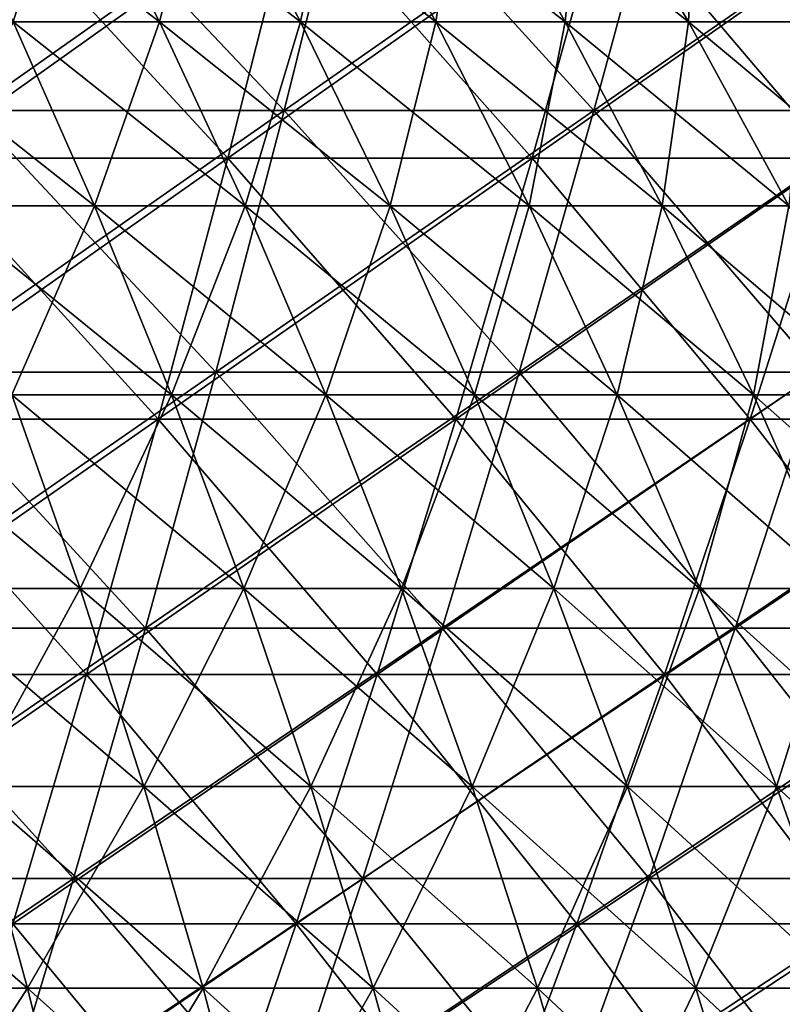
# Model space of a CAD drawing. Header units: millimetres. Extents: x -250 to 250, y 3898 to 4150.
# Tile 434 of 558: x 53 to 67, y 3973 to 3991. Entities that reach past the tile are written whole.
import ezdxf

# ---------------------------------------------------------------- set-up
doc = ezdxf.new("R2010")
doc.units = ezdxf.units.MM
doc.header["$LTSCALE"] = 5.599365
for name, color, linetype in [('10', 7, 'CONTINUOUS'), ('12', 7, 'CONTINUOUS'), ('2', 7, 'CONTINUOUS'), ('3', 7, 'CONTINUOUS'), ('4', 7, 'CONTINUOUS'), ('5', 7, 'CONTINUOUS')]:
    doc.layers.add(name, color=color, linetype=linetype)

msp = doc.modelspace()

# ---------------------------------------------------------------- linework, layer by layer
at = {"layer": '10', "color": 7, "linetype": 'Continuous', "true_color": 0xe0f2ff}
for points in [[(53.151, 3990.867, 64.248), (55.794, 3990.867, 61.966), (51.595, 3994.097, 62.367), (53.151, 3990.867, 64.248)], [(51.595, 3994.097, 62.367), (55.794, 3990.867, 61.966), (54.161, 3994.097, 60.152), (51.595, 3994.097, 62.367)], [(55.794, 3990.867, 61.966), (58.34, 3990.867, 59.575), (54.161, 3994.097, 60.152), (55.794, 3990.867, 61.966)], [(54.161, 3994.097, 60.152), (58.34, 3990.867, 59.575), (56.633, 3994.097, 57.831), (54.161, 3994.097, 60.152)], [(58.34, 3990.867, 59.575), (60.784, 3990.867, 57.08), (56.633, 3994.097, 57.831), (58.34, 3990.867, 59.575)], [(56.633, 3994.097, 57.831), (60.784, 3990.867, 57.08), (59.005, 3994.097, 55.409), (56.633, 3994.097, 57.831)], [(60.784, 3990.867, 57.08), (63.121, 3990.867, 54.484), (59.005, 3994.097, 55.409), (60.784, 3990.867, 57.08)], [(59.005, 3994.097, 55.409), (63.121, 3990.867, 54.484), (61.273, 3994.097, 52.89), (59.005, 3994.097, 55.409)], [(63.121, 3990.867, 54.484), (65.347, 3990.867, 51.793), (61.273, 3994.097, 52.89), (63.121, 3990.867, 54.484)], [(61.273, 3994.097, 52.89), (65.347, 3990.867, 51.793), (63.434, 3994.097, 50.277), (61.273, 3994.097, 52.89)], [(65.347, 3990.867, 51.793), (67.459, 3990.867, 49.012), (63.434, 3994.097, 50.277), (65.347, 3990.867, 51.793)], [(63.434, 3994.097, 50.277), (67.459, 3990.867, 49.012), (65.484, 3994.097, 47.577), (63.434, 3994.097, 50.277)], [(67.459, 3990.867, 49.012), (69.452, 3990.867, 46.144), (65.484, 3994.097, 47.577), (67.459, 3990.867, 49.012)], [(65.484, 3994.097, 47.577), (69.452, 3990.867, 46.144), (67.419, 3994.097, 44.793), (65.484, 3994.097, 47.577)], [(51.811, 3987.543, 68.259), (54.624, 3987.543, 66.029), (50.414, 3990.867, 66.417), (51.811, 3987.543, 68.259)], [(50.414, 3990.867, 66.417), (54.624, 3987.543, 66.029), (53.151, 3990.867, 64.248), (50.414, 3990.867, 66.417)], [(54.624, 3987.543, 66.029), (57.341, 3987.543, 63.684), (53.151, 3990.867, 64.248), (54.624, 3987.543, 66.029)], [(53.151, 3990.867, 64.248), (57.341, 3987.543, 63.684), (55.794, 3990.867, 61.966), (53.151, 3990.867, 64.248)], [(57.341, 3987.543, 63.684), (59.958, 3987.543, 61.227), (55.794, 3990.867, 61.966), (57.341, 3987.543, 63.684)], [(55.794, 3990.867, 61.966), (59.958, 3987.543, 61.227), (58.34, 3990.867, 59.575), (55.794, 3990.867, 61.966)], [(59.958, 3987.543, 61.227), (62.469, 3987.543, 58.662), (58.34, 3990.867, 59.575), (59.958, 3987.543, 61.227)], [(58.34, 3990.867, 59.575), (62.469, 3987.543, 58.662), (60.784, 3990.867, 57.08), (58.34, 3990.867, 59.575)], [(62.469, 3987.543, 58.662), (64.871, 3987.543, 55.995), (60.784, 3990.867, 57.08), (62.469, 3987.543, 58.662)], [(60.784, 3990.867, 57.08), (64.871, 3987.543, 55.995), (63.121, 3990.867, 54.484), (60.784, 3990.867, 57.08)], [(64.871, 3987.543, 55.995), (67.159, 3987.543, 53.229), (63.121, 3990.867, 54.484), (64.871, 3987.543, 55.995)], [(63.121, 3990.867, 54.484), (67.159, 3987.543, 53.229), (65.347, 3990.867, 51.793), (63.121, 3990.867, 54.484)], [(67.159, 3987.543, 53.229), (69.329, 3987.543, 50.37), (65.347, 3990.867, 51.793), (67.159, 3987.543, 53.229)], [(65.347, 3990.867, 51.793), (69.329, 3987.543, 50.37), (67.459, 3990.867, 49.012), (65.347, 3990.867, 51.793)], [(53.129, 3984.131, 69.995), (56.013, 3984.131, 67.709), (51.811, 3987.543, 68.259), (53.129, 3984.131, 69.995)], [(51.811, 3987.543, 68.259), (56.013, 3984.131, 67.709), (54.624, 3987.543, 66.029), (51.811, 3987.543, 68.259)], [(56.013, 3984.131, 67.709), (58.8, 3984.131, 65.304), (54.624, 3987.543, 66.029), (56.013, 3984.131, 67.709)], [(54.624, 3987.543, 66.029), (58.8, 3984.131, 65.304), (57.341, 3987.543, 63.684), (54.624, 3987.543, 66.029)], [(58.8, 3984.131, 65.304), (61.483, 3984.131, 62.784), (57.341, 3987.543, 63.684), (58.8, 3984.131, 65.304)], [(57.341, 3987.543, 63.684), (61.483, 3984.131, 62.784), (59.958, 3987.543, 61.227), (57.341, 3987.543, 63.684)], [(61.483, 3984.131, 62.784), (64.058, 3984.131, 60.154), (59.958, 3987.543, 61.227), (61.483, 3984.131, 62.784)], [(59.958, 3987.543, 61.227), (64.058, 3984.131, 60.154), (62.469, 3987.543, 58.662), (59.958, 3987.543, 61.227)], [(64.058, 3984.131, 60.154), (66.521, 3984.131, 57.419), (62.469, 3987.543, 58.662), (64.058, 3984.131, 60.154)], [(62.469, 3987.543, 58.662), (66.521, 3984.131, 57.419), (64.871, 3987.543, 55.995), (62.469, 3987.543, 58.662)], [(66.521, 3984.131, 57.419), (68.867, 3984.131, 54.583), (64.871, 3987.543, 55.995), (66.521, 3984.131, 57.419)], [(64.871, 3987.543, 55.995), (68.867, 3984.131, 54.583), (67.159, 3987.543, 53.229), (64.871, 3987.543, 55.995)], [(51.318, 3980.636, 73.836), (54.365, 3980.636, 71.623), (50.151, 3984.131, 72.158), (51.318, 3980.636, 73.836)], [(50.151, 3984.131, 72.158), (54.365, 3980.636, 71.623), (53.129, 3984.131, 69.995), (50.151, 3984.131, 72.158)], [(54.365, 3980.636, 71.623), (57.316, 3980.636, 69.283), (53.129, 3984.131, 69.995), (54.365, 3980.636, 71.623)], [(53.129, 3984.131, 69.995), (57.316, 3980.636, 69.283), (56.013, 3984.131, 67.709), (53.129, 3984.131, 69.995)], [(57.316, 3980.636, 69.283), (60.167, 3980.636, 66.822), (56.013, 3984.131, 67.709), (57.316, 3980.636, 69.283)], [(56.013, 3984.131, 67.709), (60.167, 3980.636, 66.822), (58.8, 3984.131, 65.304), (56.013, 3984.131, 67.709)], [(60.167, 3980.636, 66.822), (62.913, 3980.636, 64.244), (58.8, 3984.131, 65.304), (60.167, 3980.636, 66.822)], [(58.8, 3984.131, 65.304), (62.913, 3980.636, 64.244), (61.483, 3984.131, 62.784), (58.8, 3984.131, 65.304)], [(62.913, 3980.636, 64.244), (65.548, 3980.636, 61.553), (61.483, 3984.131, 62.784), (62.913, 3980.636, 64.244)], [(61.483, 3984.131, 62.784), (65.548, 3980.636, 61.553), (64.058, 3984.131, 60.154), (61.483, 3984.131, 62.784)], [(65.548, 3980.636, 61.553), (68.068, 3980.636, 58.755), (64.058, 3984.131, 60.154), (65.548, 3980.636, 61.553)], [(64.058, 3984.131, 60.154), (68.068, 3980.636, 58.755), (66.521, 3984.131, 57.419), (64.058, 3984.131, 60.154)], [(68.068, 3980.636, 58.755), (70.468, 3980.636, 55.853), (66.521, 3984.131, 57.419), (68.068, 3980.636, 58.755)], [(66.521, 3984.131, 57.419), (70.468, 3980.636, 55.853), (68.867, 3984.131, 54.583), (66.521, 3984.131, 57.419)], [(52.405, 3977.064, 75.401), (55.516, 3977.064, 73.14), (51.318, 3980.636, 73.836), (52.405, 3977.064, 75.401)], [(51.318, 3980.636, 73.836), (55.516, 3977.064, 73.14), (54.365, 3980.636, 71.623), (51.318, 3980.636, 73.836)], [(55.516, 3977.064, 73.14), (58.53, 3977.064, 70.751), (54.365, 3980.636, 71.623), (55.516, 3977.064, 73.14)], [(54.365, 3980.636, 71.623), (58.53, 3977.064, 70.751), (57.316, 3980.636, 69.283), (54.365, 3980.636, 71.623)], [(58.53, 3977.064, 70.751), (61.442, 3977.064, 68.238), (57.316, 3980.636, 69.283), (58.53, 3977.064, 70.751)], [(57.316, 3980.636, 69.283), (61.442, 3977.064, 68.238), (60.167, 3980.636, 66.822), (57.316, 3980.636, 69.283)], [(61.442, 3977.064, 68.238), (64.245, 3977.064, 65.605), (60.167, 3980.636, 66.822), (61.442, 3977.064, 68.238)], [(60.167, 3980.636, 66.822), (64.245, 3977.064, 65.605), (62.913, 3980.636, 64.244), (60.167, 3980.636, 66.822)], [(64.245, 3977.064, 65.605), (66.936, 3977.064, 62.857), (62.913, 3980.636, 64.244), (64.245, 3977.064, 65.605)], [(62.913, 3980.636, 64.244), (66.936, 3977.064, 62.857), (65.548, 3980.636, 61.553), (62.913, 3980.636, 64.244)], [(66.936, 3977.064, 62.857), (69.51, 3977.064, 59.999), (65.548, 3980.636, 61.553), (66.936, 3977.064, 62.857)], [(65.548, 3980.636, 61.553), (69.51, 3977.064, 59.999), (68.068, 3980.636, 58.755), (65.548, 3980.636, 61.553)], [(50.146, 3973.419, 79.017), (53.411, 3973.419, 76.848), (49.201, 3977.064, 77.529), (50.146, 3973.419, 79.017)], [(49.201, 3977.064, 77.529), (53.411, 3973.419, 76.848), (52.405, 3977.064, 75.401), (49.201, 3977.064, 77.529)], [(53.411, 3973.419, 76.848), (56.582, 3973.419, 74.544), (52.405, 3977.064, 75.401), (53.411, 3973.419, 76.848)], [(52.405, 3977.064, 75.401), (56.582, 3973.419, 74.544), (55.516, 3977.064, 73.14), (52.405, 3977.064, 75.401)], [(56.582, 3973.419, 74.544), (59.654, 3973.419, 72.109), (55.516, 3977.064, 73.14), (56.582, 3973.419, 74.544)], [(55.516, 3977.064, 73.14), (59.654, 3973.419, 72.109), (58.53, 3977.064, 70.751), (55.516, 3977.064, 73.14)], [(59.654, 3973.419, 72.109), (62.621, 3973.419, 69.548), (58.53, 3977.064, 70.751), (59.654, 3973.419, 72.109)], [(58.53, 3977.064, 70.751), (62.621, 3973.419, 69.548), (61.442, 3977.064, 68.238), (58.53, 3977.064, 70.751)], [(62.621, 3973.419, 69.548), (65.479, 3973.419, 66.865), (61.442, 3977.064, 68.238), (62.621, 3973.419, 69.548)], [(61.442, 3977.064, 68.238), (65.479, 3973.419, 66.865), (64.245, 3977.064, 65.605), (61.442, 3977.064, 68.238)], [(65.479, 3973.419, 66.865), (68.221, 3973.419, 64.064), (64.245, 3977.064, 65.605), (65.479, 3973.419, 66.865)], [(64.245, 3977.064, 65.605), (68.221, 3973.419, 64.064), (66.936, 3977.064, 62.857), (64.245, 3977.064, 65.605)], [(68.221, 3973.419, 64.064), (70.844, 3973.419, 61.151), (66.936, 3977.064, 62.857), (68.221, 3973.419, 64.064)], [(66.936, 3977.064, 62.857), (70.844, 3973.419, 61.151), (69.51, 3977.064, 59.999), (66.936, 3977.064, 62.857)], [(51.013, 3969.708, 80.384), (54.334, 3969.708, 78.177), (50.146, 3973.419, 79.017), (51.013, 3969.708, 80.384)], [(50.146, 3973.419, 79.017), (54.334, 3969.708, 78.177), (53.411, 3973.419, 76.848), (50.146, 3973.419, 79.017)], [(54.334, 3969.708, 78.177), (57.561, 3969.708, 75.833), (53.411, 3973.419, 76.848), (54.334, 3969.708, 78.177)], [(53.411, 3973.419, 76.848), (57.561, 3969.708, 75.833), (56.582, 3973.419, 74.544), (53.411, 3973.419, 76.848)], [(57.561, 3969.708, 75.833), (60.686, 3969.708, 73.356), (56.582, 3973.419, 74.544), (57.561, 3969.708, 75.833)], [(56.582, 3973.419, 74.544), (60.686, 3969.708, 73.356), (59.654, 3973.419, 72.109), (56.582, 3973.419, 74.544)], [(60.686, 3969.708, 73.356), (63.704, 3969.708, 70.751), (59.654, 3973.419, 72.109), (60.686, 3969.708, 73.356)], [(59.654, 3973.419, 72.109), (63.704, 3969.708, 70.751), (62.621, 3973.419, 69.548), (59.654, 3973.419, 72.109)], [(63.704, 3969.708, 70.751), (66.611, 3969.708, 68.021), (62.621, 3973.419, 69.548), (63.704, 3969.708, 70.751)], [(62.621, 3973.419, 69.548), (66.611, 3969.708, 68.021), (65.479, 3973.419, 66.865), (62.621, 3973.419, 69.548)], [(66.611, 3969.708, 68.021), (69.401, 3969.708, 65.172), (65.479, 3973.419, 66.865), (66.611, 3969.708, 68.021)], [(65.479, 3973.419, 66.865), (69.401, 3969.708, 65.172), (68.221, 3973.419, 64.064), (65.479, 3973.419, 66.865)]]:
    msp.add_3dface(points, dxfattribs=at)
at = {"layer": '12', "color": 7, "linetype": 'Continuous', "true_color": 0xe0f2ff}
for points in [[(54.161, 3994.097, -60.152), (53.151, 3990.867, -64.248), (51.595, 3994.097, -62.367), (54.161, 3994.097, -60.152)], [(55.794, 3990.867, -61.966), (53.151, 3990.867, -64.248), (54.161, 3994.097, -60.152), (55.794, 3990.867, -61.966)], [(56.633, 3994.097, -57.831), (55.794, 3990.867, -61.966), (54.161, 3994.097, -60.152), (56.633, 3994.097, -57.831)], [(58.34, 3990.867, -59.575), (55.794, 3990.867, -61.966), (56.633, 3994.097, -57.831), (58.34, 3990.867, -59.575)], [(59.005, 3994.097, -55.409), (58.34, 3990.867, -59.575), (56.633, 3994.097, -57.831), (59.005, 3994.097, -55.409)], [(60.784, 3990.867, -57.08), (58.34, 3990.867, -59.575), (59.005, 3994.097, -55.409), (60.784, 3990.867, -57.08)], [(61.273, 3994.097, -52.89), (60.784, 3990.867, -57.08), (59.005, 3994.097, -55.409), (61.273, 3994.097, -52.89)], [(63.121, 3990.867, -54.484), (60.784, 3990.867, -57.08), (61.273, 3994.097, -52.89), (63.121, 3990.867, -54.484)], [(63.434, 3994.097, -50.277), (63.121, 3990.867, -54.484), (61.273, 3994.097, -52.89), (63.434, 3994.097, -50.277)], [(65.347, 3990.867, -51.793), (63.121, 3990.867, -54.484), (63.434, 3994.097, -50.277), (65.347, 3990.867, -51.793)], [(65.484, 3994.097, -47.577), (65.347, 3990.867, -51.793), (63.434, 3994.097, -50.277), (65.484, 3994.097, -47.577)], [(67.459, 3990.867, -49.012), (65.347, 3990.867, -51.793), (65.484, 3994.097, -47.577), (67.459, 3990.867, -49.012)], [(67.419, 3994.097, -44.793), (67.459, 3990.867, -49.012), (65.484, 3994.097, -47.577), (67.419, 3994.097, -44.793)], [(54.624, 3987.543, -66.029), (51.811, 3987.543, -68.259), (53.151, 3990.867, -64.248), (54.624, 3987.543, -66.029)], [(55.794, 3990.867, -61.966), (54.624, 3987.543, -66.029), (53.151, 3990.867, -64.248), (55.794, 3990.867, -61.966)], [(57.341, 3987.543, -63.684), (54.624, 3987.543, -66.029), (55.794, 3990.867, -61.966), (57.341, 3987.543, -63.684)], [(58.34, 3990.867, -59.575), (57.341, 3987.543, -63.684), (55.794, 3990.867, -61.966), (58.34, 3990.867, -59.575)], [(59.958, 3987.543, -61.227), (57.341, 3987.543, -63.684), (58.34, 3990.867, -59.575), (59.958, 3987.543, -61.227)], [(60.784, 3990.867, -57.08), (59.958, 3987.543, -61.227), (58.34, 3990.867, -59.575), (60.784, 3990.867, -57.08)], [(62.469, 3987.543, -58.662), (59.958, 3987.543, -61.227), (60.784, 3990.867, -57.08), (62.469, 3987.543, -58.662)], [(63.121, 3990.867, -54.484), (62.469, 3987.543, -58.662), (60.784, 3990.867, -57.08), (63.121, 3990.867, -54.484)], [(64.871, 3987.543, -55.995), (62.469, 3987.543, -58.662), (63.121, 3990.867, -54.484), (64.871, 3987.543, -55.995)], [(65.347, 3990.867, -51.793), (64.871, 3987.543, -55.995), (63.121, 3990.867, -54.484), (65.347, 3990.867, -51.793)], [(67.159, 3987.543, -53.229), (64.871, 3987.543, -55.995), (65.347, 3990.867, -51.793), (67.159, 3987.543, -53.229)], [(67.459, 3990.867, -49.012), (67.159, 3987.543, -53.229), (65.347, 3990.867, -51.793), (67.459, 3990.867, -49.012)], [(54.624, 3987.543, -66.029), (53.129, 3984.131, -69.995), (51.811, 3987.543, -68.259), (54.624, 3987.543, -66.029)], [(56.013, 3984.131, -67.709), (53.129, 3984.131, -69.995), (54.624, 3987.543, -66.029), (56.013, 3984.131, -67.709)], [(57.341, 3987.543, -63.684), (56.013, 3984.131, -67.709), (54.624, 3987.543, -66.029), (57.341, 3987.543, -63.684)], [(58.8, 3984.131, -65.304), (56.013, 3984.131, -67.709), (57.341, 3987.543, -63.684), (58.8, 3984.131, -65.304)], [(59.958, 3987.543, -61.227), (58.8, 3984.131, -65.304), (57.341, 3987.543, -63.684), (59.958, 3987.543, -61.227)], [(61.483, 3984.131, -62.784), (58.8, 3984.131, -65.304), (59.958, 3987.543, -61.227), (61.483, 3984.131, -62.784)], [(62.469, 3987.543, -58.662), (61.483, 3984.131, -62.784), (59.958, 3987.543, -61.227), (62.469, 3987.543, -58.662)], [(64.058, 3984.131, -60.154), (61.483, 3984.131, -62.784), (62.469, 3987.543, -58.662), (64.058, 3984.131, -60.154)], [(64.871, 3987.543, -55.995), (64.058, 3984.131, -60.154), (62.469, 3987.543, -58.662), (64.871, 3987.543, -55.995)], [(66.521, 3984.131, -57.419), (64.058, 3984.131, -60.154), (64.871, 3987.543, -55.995), (66.521, 3984.131, -57.419)], [(67.159, 3987.543, -53.229), (66.521, 3984.131, -57.419), (64.871, 3987.543, -55.995), (67.159, 3987.543, -53.229)], [(68.867, 3984.131, -54.583), (66.521, 3984.131, -57.419), (67.159, 3987.543, -53.229), (68.867, 3984.131, -54.583)], [(54.365, 3980.636, -71.623), (51.318, 3980.636, -73.836), (53.129, 3984.131, -69.995), (54.365, 3980.636, -71.623)], [(56.013, 3984.131, -67.709), (54.365, 3980.636, -71.623), (53.129, 3984.131, -69.995), (56.013, 3984.131, -67.709)], [(57.316, 3980.636, -69.283), (54.365, 3980.636, -71.623), (56.013, 3984.131, -67.709), (57.316, 3980.636, -69.283)], [(58.8, 3984.131, -65.304), (57.316, 3980.636, -69.283), (56.013, 3984.131, -67.709), (58.8, 3984.131, -65.304)], [(60.167, 3980.636, -66.822), (57.316, 3980.636, -69.283), (58.8, 3984.131, -65.304), (60.167, 3980.636, -66.822)], [(61.483, 3984.131, -62.784), (60.167, 3980.636, -66.822), (58.8, 3984.131, -65.304), (61.483, 3984.131, -62.784)], [(62.913, 3980.636, -64.244), (60.167, 3980.636, -66.822), (61.483, 3984.131, -62.784), (62.913, 3980.636, -64.244)], [(64.058, 3984.131, -60.154), (62.913, 3980.636, -64.244), (61.483, 3984.131, -62.784), (64.058, 3984.131, -60.154)], [(65.548, 3980.636, -61.553), (62.913, 3980.636, -64.244), (64.058, 3984.131, -60.154), (65.548, 3980.636, -61.553)], [(66.521, 3984.131, -57.419), (65.548, 3980.636, -61.553), (64.058, 3984.131, -60.154), (66.521, 3984.131, -57.419)], [(68.068, 3980.636, -58.755), (65.548, 3980.636, -61.553), (66.521, 3984.131, -57.419), (68.068, 3980.636, -58.755)], [(68.867, 3984.131, -54.583), (68.068, 3980.636, -58.755), (66.521, 3984.131, -57.419), (68.867, 3984.131, -54.583)], [(54.365, 3980.636, -71.623), (52.405, 3977.064, -75.401), (51.318, 3980.636, -73.836), (54.365, 3980.636, -71.623)], [(55.516, 3977.064, -73.14), (52.405, 3977.064, -75.401), (54.365, 3980.636, -71.623), (55.516, 3977.064, -73.14)], [(57.316, 3980.636, -69.283), (55.516, 3977.064, -73.14), (54.365, 3980.636, -71.623), (57.316, 3980.636, -69.283)], [(58.53, 3977.064, -70.751), (55.516, 3977.064, -73.14), (57.316, 3980.636, -69.283), (58.53, 3977.064, -70.751)], [(60.167, 3980.636, -66.822), (58.53, 3977.064, -70.751), (57.316, 3980.636, -69.283), (60.167, 3980.636, -66.822)], [(61.442, 3977.064, -68.238), (58.53, 3977.064, -70.751), (60.167, 3980.636, -66.822), (61.442, 3977.064, -68.238)], [(62.913, 3980.636, -64.244), (61.442, 3977.064, -68.238), (60.167, 3980.636, -66.822), (62.913, 3980.636, -64.244)], [(64.245, 3977.064, -65.605), (61.442, 3977.064, -68.238), (62.913, 3980.636, -64.244), (64.245, 3977.064, -65.605)], [(65.548, 3980.636, -61.553), (64.245, 3977.064, -65.605), (62.913, 3980.636, -64.244), (65.548, 3980.636, -61.553)], [(66.936, 3977.064, -62.857), (64.245, 3977.064, -65.605), (65.548, 3980.636, -61.553), (66.936, 3977.064, -62.857)], [(68.068, 3980.636, -58.755), (66.936, 3977.064, -62.857), (65.548, 3980.636, -61.553), (68.068, 3980.636, -58.755)], [(69.51, 3977.064, -59.999), (66.936, 3977.064, -62.857), (68.068, 3980.636, -58.755), (69.51, 3977.064, -59.999)], [(53.411, 3973.419, -76.848), (50.146, 3973.419, -79.017), (52.405, 3977.064, -75.401), (53.411, 3973.419, -76.848)], [(55.516, 3977.064, -73.14), (53.411, 3973.419, -76.848), (52.405, 3977.064, -75.401), (55.516, 3977.064, -73.14)], [(56.582, 3973.419, -74.544), (53.411, 3973.419, -76.848), (55.516, 3977.064, -73.14), (56.582, 3973.419, -74.544)], [(58.53, 3977.064, -70.751), (56.582, 3973.419, -74.544), (55.516, 3977.064, -73.14), (58.53, 3977.064, -70.751)], [(59.654, 3973.419, -72.109), (56.582, 3973.419, -74.544), (58.53, 3977.064, -70.751), (59.654, 3973.419, -72.109)], [(61.442, 3977.064, -68.238), (59.654, 3973.419, -72.109), (58.53, 3977.064, -70.751), (61.442, 3977.064, -68.238)], [(62.621, 3973.419, -69.548), (59.654, 3973.419, -72.109), (61.442, 3977.064, -68.238), (62.621, 3973.419, -69.548)], [(64.245, 3977.064, -65.605), (62.621, 3973.419, -69.548), (61.442, 3977.064, -68.238), (64.245, 3977.064, -65.605)], [(65.479, 3973.419, -66.865), (62.621, 3973.419, -69.548), (64.245, 3977.064, -65.605), (65.479, 3973.419, -66.865)], [(66.936, 3977.064, -62.857), (65.479, 3973.419, -66.865), (64.245, 3977.064, -65.605), (66.936, 3977.064, -62.857)], [(68.221, 3973.419, -64.064), (65.479, 3973.419, -66.865), (66.936, 3977.064, -62.857), (68.221, 3973.419, -64.064)], [(69.51, 3977.064, -59.999), (68.221, 3973.419, -64.064), (66.936, 3977.064, -62.857), (69.51, 3977.064, -59.999)], [(53.411, 3973.419, -76.848), (51.013, 3969.708, -80.384), (50.146, 3973.419, -79.017), (53.411, 3973.419, -76.848)], [(54.334, 3969.708, -78.177), (51.013, 3969.708, -80.384), (53.411, 3973.419, -76.848), (54.334, 3969.708, -78.177)], [(56.582, 3973.419, -74.544), (54.334, 3969.708, -78.177), (53.411, 3973.419, -76.848), (56.582, 3973.419, -74.544)], [(57.561, 3969.708, -75.833), (54.334, 3969.708, -78.177), (56.582, 3973.419, -74.544), (57.561, 3969.708, -75.833)], [(59.654, 3973.419, -72.109), (57.561, 3969.708, -75.833), (56.582, 3973.419, -74.544), (59.654, 3973.419, -72.109)], [(60.686, 3969.708, -73.356), (57.561, 3969.708, -75.833), (59.654, 3973.419, -72.109), (60.686, 3969.708, -73.356)], [(62.621, 3973.419, -69.548), (60.686, 3969.708, -73.356), (59.654, 3973.419, -72.109), (62.621, 3973.419, -69.548)], [(63.704, 3969.708, -70.751), (60.686, 3969.708, -73.356), (62.621, 3973.419, -69.548), (63.704, 3969.708, -70.751)], [(65.479, 3973.419, -66.865), (63.704, 3969.708, -70.751), (62.621, 3973.419, -69.548), (65.479, 3973.419, -66.865)], [(66.611, 3969.708, -68.021), (63.704, 3969.708, -70.751), (65.479, 3973.419, -66.865), (66.611, 3969.708, -68.021)], [(68.221, 3973.419, -64.064), (66.611, 3969.708, -68.021), (65.479, 3973.419, -66.865), (68.221, 3973.419, -64.064)], [(69.401, 3969.708, -65.172), (66.611, 3969.708, -68.021), (68.221, 3973.419, -64.064), (69.401, 3969.708, -65.172)]]:
    msp.add_3dface(points, dxfattribs=at)
at = {"layer": '2', "color": 251, "linetype": 'Continuous', "true_color": 0x504f50}
for points in [[(52.401, 3989.267, -184.171), (46.705, 3989.267, -185.697), (53.482, 3994.092, -187.969), (52.401, 3989.267, -184.171)], [(53.482, 3994.092, -187.969), (46.705, 3989.267, -185.697), (47.668, 3994.092, -189.527), (53.482, 3994.092, -187.969)], [(58.048, 3989.267, -182.47), (52.401, 3989.267, -184.171), (59.245, 3994.092, -186.233), (58.048, 3989.267, -182.47)], [(59.245, 3994.092, -186.233), (52.401, 3989.267, -184.171), (53.482, 3994.092, -187.969), (59.245, 3994.092, -186.233)], [(63.64, 3989.267, -180.596), (58.048, 3989.267, -182.47), (64.952, 3994.092, -184.32), (63.64, 3989.267, -180.596)], [(64.952, 3994.092, -184.32), (58.048, 3989.267, -182.47), (59.245, 3994.092, -186.233), (64.952, 3994.092, -184.32)], [(69.171, 3989.267, -178.55), (63.64, 3989.267, -180.596), (70.597, 3994.092, -182.233), (69.171, 3989.267, -178.55)], [(70.597, 3994.092, -182.233), (63.64, 3989.267, -180.596), (64.952, 3994.092, -184.32), (70.597, 3994.092, -182.233)], [(56.815, 3984.542, -178.593), (51.288, 3984.542, -180.258), (58.048, 3989.267, -182.47), (56.815, 3984.542, -178.593)], [(58.048, 3989.267, -182.47), (51.288, 3984.542, -180.258), (52.401, 3989.267, -184.171), (58.048, 3989.267, -182.47)], [(62.287, 3984.542, -176.759), (56.815, 3984.542, -178.593), (63.64, 3989.267, -180.596), (62.287, 3984.542, -176.759)], [(63.64, 3989.267, -180.596), (56.815, 3984.542, -178.593), (58.048, 3989.267, -182.47), (63.64, 3989.267, -180.596)], [(67.701, 3984.542, -174.757), (62.287, 3984.542, -176.759), (69.171, 3989.267, -178.55), (67.701, 3984.542, -174.757)], [(69.171, 3989.267, -178.55), (62.287, 3984.542, -176.759), (63.64, 3989.267, -180.596), (69.171, 3989.267, -178.55)], [(55.546, 3979.919, -174.606), (50.143, 3979.919, -176.233), (56.815, 3984.542, -178.593), (55.546, 3979.919, -174.606)], [(56.815, 3984.542, -178.593), (50.143, 3979.919, -176.233), (51.288, 3984.542, -180.258), (56.815, 3984.542, -178.593)], [(60.897, 3979.919, -172.812), (55.546, 3979.919, -174.606), (62.287, 3984.542, -176.759), (60.897, 3979.919, -172.812)], [(62.287, 3984.542, -176.759), (55.546, 3979.919, -174.606), (56.815, 3984.542, -178.593), (62.287, 3984.542, -176.759)], [(66.19, 3979.919, -170.855), (60.897, 3979.919, -172.812), (67.701, 3984.542, -174.757), (66.19, 3979.919, -170.855)], [(67.701, 3984.542, -174.757), (60.897, 3979.919, -172.812), (62.287, 3984.542, -176.759), (67.701, 3984.542, -174.757)], [(71.42, 3979.919, -168.736), (66.19, 3979.919, -170.855), (73.051, 3984.542, -172.589), (71.42, 3979.919, -168.736)], [(73.051, 3984.542, -172.589), (66.19, 3979.919, -170.855), (67.701, 3984.542, -174.757), (73.051, 3984.542, -172.589)], [(54.243, 3975.403, -170.51), (48.966, 3975.403, -172.099), (55.546, 3979.919, -174.606), (54.243, 3975.403, -170.51)], [(55.546, 3979.919, -174.606), (48.966, 3975.403, -172.099), (50.143, 3979.919, -176.233), (55.546, 3979.919, -174.606)], [(59.468, 3975.403, -168.758), (54.243, 3975.403, -170.51), (60.897, 3979.919, -172.812), (59.468, 3975.403, -168.758)], [(60.897, 3979.919, -172.812), (54.243, 3975.403, -170.51), (55.546, 3979.919, -174.606), (60.897, 3979.919, -172.812)], [(64.637, 3975.403, -166.847), (59.468, 3975.403, -168.758), (66.19, 3979.919, -170.855), (64.637, 3975.403, -166.847)], [(66.19, 3979.919, -170.855), (59.468, 3975.403, -168.758), (60.897, 3979.919, -172.812), (66.19, 3979.919, -170.855)], [(69.744, 3975.403, -164.777), (64.637, 3975.403, -166.847), (71.42, 3979.919, -168.736), (69.744, 3975.403, -164.777)], [(71.42, 3979.919, -168.736), (64.637, 3975.403, -166.847), (66.19, 3979.919, -170.855), (71.42, 3979.919, -168.736)], [(52.906, 3970.995, -166.307), (47.76, 3970.995, -167.858), (54.243, 3975.403, -170.51), (52.906, 3970.995, -166.307)], [(54.243, 3975.403, -170.51), (47.76, 3970.995, -167.858), (48.966, 3975.403, -172.099), (54.243, 3975.403, -170.51)], [(58.002, 3970.995, -164.599), (52.906, 3970.995, -166.307), (59.468, 3975.403, -168.758), (58.002, 3970.995, -164.599)], [(59.468, 3975.403, -168.758), (52.906, 3970.995, -166.307), (54.243, 3975.403, -170.51), (59.468, 3975.403, -168.758)], [(63.044, 3970.995, -162.735), (58.002, 3970.995, -164.599), (64.637, 3975.403, -166.847), (63.044, 3970.995, -162.735)], [(64.637, 3975.403, -166.847), (58.002, 3970.995, -164.599), (59.468, 3975.403, -168.758), (64.637, 3975.403, -166.847)], [(68.025, 3970.995, -160.716), (63.044, 3970.995, -162.735), (69.744, 3975.403, -164.777), (68.025, 3970.995, -160.716)], [(69.744, 3975.403, -164.777), (63.044, 3970.995, -162.735), (64.637, 3975.403, -166.847), (69.744, 3975.403, -164.777)]]:
    msp.add_3dface(points, dxfattribs=at)
at = {"layer": '3', "color": 251, "linetype": 'Continuous', "true_color": 0x504f50}
for points in [[(47.668, 3994.092, 189.527), (52.401, 3989.267, 184.171), (53.482, 3994.092, 187.969), (47.668, 3994.092, 189.527)], [(52.401, 3989.267, 184.171), (58.048, 3989.267, 182.47), (53.482, 3994.092, 187.969), (52.401, 3989.267, 184.171)], [(53.482, 3994.092, 187.969), (58.048, 3989.267, 182.47), (59.245, 3994.092, 186.233), (53.482, 3994.092, 187.969)], [(58.048, 3989.267, 182.47), (63.64, 3989.267, 180.596), (59.245, 3994.092, 186.233), (58.048, 3989.267, 182.47)], [(59.245, 3994.092, 186.233), (63.64, 3989.267, 180.596), (64.952, 3994.092, 184.32), (59.245, 3994.092, 186.233)], [(63.64, 3989.267, 180.596), (69.171, 3989.267, 178.55), (64.952, 3994.092, 184.32), (63.64, 3989.267, 180.596)], [(64.952, 3994.092, 184.32), (69.171, 3989.267, 178.55), (70.597, 3994.092, 182.233), (64.952, 3994.092, 184.32)], [(51.288, 3984.542, 180.258), (56.815, 3984.542, 178.593), (52.401, 3989.267, 184.171), (51.288, 3984.542, 180.258)], [(52.401, 3989.267, 184.171), (56.815, 3984.542, 178.593), (58.048, 3989.267, 182.47), (52.401, 3989.267, 184.171)], [(56.815, 3984.542, 178.593), (62.287, 3984.542, 176.759), (58.048, 3989.267, 182.47), (56.815, 3984.542, 178.593)], [(58.048, 3989.267, 182.47), (62.287, 3984.542, 176.759), (63.64, 3989.267, 180.596), (58.048, 3989.267, 182.47)], [(62.287, 3984.542, 176.759), (67.701, 3984.542, 174.757), (63.64, 3989.267, 180.596), (62.287, 3984.542, 176.759)], [(63.64, 3989.267, 180.596), (67.701, 3984.542, 174.757), (69.171, 3989.267, 178.55), (63.64, 3989.267, 180.596)], [(50.143, 3979.919, 176.233), (55.546, 3979.919, 174.606), (51.288, 3984.542, 180.258), (50.143, 3979.919, 176.233)], [(51.288, 3984.542, 180.258), (55.546, 3979.919, 174.606), (56.815, 3984.542, 178.593), (51.288, 3984.542, 180.258)], [(55.546, 3979.919, 174.606), (60.897, 3979.919, 172.812), (56.815, 3984.542, 178.593), (55.546, 3979.919, 174.606)], [(56.815, 3984.542, 178.593), (60.897, 3979.919, 172.812), (62.287, 3984.542, 176.759), (56.815, 3984.542, 178.593)], [(60.897, 3979.919, 172.812), (66.19, 3979.919, 170.855), (62.287, 3984.542, 176.759), (60.897, 3979.919, 172.812)], [(62.287, 3984.542, 176.759), (66.19, 3979.919, 170.855), (67.701, 3984.542, 174.757), (62.287, 3984.542, 176.759)], [(66.19, 3979.919, 170.855), (71.42, 3979.919, 168.736), (67.701, 3984.542, 174.757), (66.19, 3979.919, 170.855)], [(48.966, 3975.403, 172.099), (54.243, 3975.403, 170.51), (50.143, 3979.919, 176.233), (48.966, 3975.403, 172.099)], [(50.143, 3979.919, 176.233), (54.243, 3975.403, 170.51), (55.546, 3979.919, 174.606), (50.143, 3979.919, 176.233)], [(54.243, 3975.403, 170.51), (59.468, 3975.403, 168.758), (55.546, 3979.919, 174.606), (54.243, 3975.403, 170.51)], [(55.546, 3979.919, 174.606), (59.468, 3975.403, 168.758), (60.897, 3979.919, 172.812), (55.546, 3979.919, 174.606)], [(59.468, 3975.403, 168.758), (64.637, 3975.403, 166.847), (60.897, 3979.919, 172.812), (59.468, 3975.403, 168.758)], [(60.897, 3979.919, 172.812), (64.637, 3975.403, 166.847), (66.19, 3979.919, 170.855), (60.897, 3979.919, 172.812)], [(64.637, 3975.403, 166.847), (69.744, 3975.403, 164.777), (66.19, 3979.919, 170.855), (64.637, 3975.403, 166.847)], [(66.19, 3979.919, 170.855), (69.744, 3975.403, 164.777), (71.42, 3979.919, 168.736), (66.19, 3979.919, 170.855)], [(48.966, 3975.403, 172.099), (52.906, 3970.995, 166.307), (54.243, 3975.403, 170.51), (48.966, 3975.403, 172.099)], [(52.906, 3970.995, 166.307), (58.002, 3970.995, 164.599), (54.243, 3975.403, 170.51), (52.906, 3970.995, 166.307)], [(54.243, 3975.403, 170.51), (58.002, 3970.995, 164.599), (59.468, 3975.403, 168.758), (54.243, 3975.403, 170.51)], [(58.002, 3970.995, 164.599), (63.044, 3970.995, 162.735), (59.468, 3975.403, 168.758), (58.002, 3970.995, 164.599)], [(59.468, 3975.403, 168.758), (63.044, 3970.995, 162.735), (64.637, 3975.403, 166.847), (59.468, 3975.403, 168.758)], [(63.044, 3970.995, 162.735), (68.025, 3970.995, 160.716), (64.637, 3975.403, 166.847), (63.044, 3970.995, 162.735)], [(64.637, 3975.403, 166.847), (68.025, 3970.995, 160.716), (69.744, 3975.403, 164.777), (64.637, 3975.403, 166.847)]]:
    msp.add_3dface(points, dxfattribs=at)
at = {"layer": '4', "color": 155, "linetype": 'Continuous', "true_color": 0x4a708c}
for points in [[(57.031, 3988.407, 179.274), (51.483, 3988.407, 180.945), (58.254, 3993.226, 183.119), (57.031, 3988.407, 179.274)], [(58.254, 3993.226, 183.119), (51.483, 3988.407, 180.945), (52.588, 3993.226, 184.826), (58.254, 3993.226, 183.119)], [(62.525, 3988.407, 177.432), (57.031, 3988.407, 179.274), (63.866, 3993.226, 181.238), (62.525, 3988.407, 177.432)], [(63.866, 3993.226, 181.238), (57.031, 3988.407, 179.274), (58.254, 3993.226, 183.119), (63.866, 3993.226, 181.238)], [(67.959, 3988.407, 175.423), (62.525, 3988.407, 177.432), (69.417, 3993.226, 179.185), (67.959, 3988.407, 175.423)], [(69.417, 3993.226, 179.185), (62.525, 3988.407, 177.432), (63.866, 3993.226, 181.238), (69.417, 3993.226, 179.185)], [(55.771, 3983.691, 175.314), (50.346, 3983.691, 176.948), (57.031, 3988.407, 179.274), (55.771, 3983.691, 175.314)], [(57.031, 3988.407, 179.274), (50.346, 3983.691, 176.948), (51.483, 3988.407, 180.945), (57.031, 3988.407, 179.274)], [(61.144, 3983.691, 173.513), (55.771, 3983.691, 175.314), (62.525, 3988.407, 177.432), (61.144, 3983.691, 173.513)], [(62.525, 3988.407, 177.432), (55.771, 3983.691, 175.314), (57.031, 3988.407, 179.274), (62.525, 3988.407, 177.432)], [(66.458, 3983.691, 171.548), (61.144, 3983.691, 173.513), (67.959, 3988.407, 175.423), (66.458, 3983.691, 171.548)], [(67.959, 3988.407, 175.423), (61.144, 3983.691, 173.513), (62.525, 3988.407, 177.432), (67.959, 3988.407, 175.423)], [(71.709, 3983.691, 169.42), (66.458, 3983.691, 171.548), (73.329, 3988.407, 173.247), (71.709, 3983.691, 169.42)], [(73.329, 3988.407, 173.247), (66.458, 3983.691, 171.548), (67.959, 3988.407, 175.423), (73.329, 3988.407, 173.247)], [(54.476, 3979.082, 171.241), (49.176, 3979.082, 172.837), (55.771, 3983.691, 175.314), (54.476, 3979.082, 171.241)], [(55.771, 3983.691, 175.314), (49.176, 3979.082, 172.837), (50.346, 3983.691, 176.948), (55.771, 3983.691, 175.314)], [(59.723, 3979.082, 169.482), (54.476, 3979.082, 171.241), (61.144, 3983.691, 173.513), (59.723, 3979.082, 169.482)], [(61.144, 3983.691, 173.513), (54.476, 3979.082, 171.241), (55.771, 3983.691, 175.314), (61.144, 3983.691, 173.513)], [(64.914, 3979.082, 167.562), (59.723, 3979.082, 169.482), (66.458, 3983.691, 171.548), (64.914, 3979.082, 167.562)], [(66.458, 3983.691, 171.548), (59.723, 3979.082, 169.482), (61.144, 3983.691, 173.513), (66.458, 3983.691, 171.548)], [(70.043, 3979.082, 165.484), (64.914, 3979.082, 167.562), (71.709, 3983.691, 169.42), (70.043, 3979.082, 165.484)], [(71.709, 3983.691, 169.42), (64.914, 3979.082, 167.562), (66.458, 3983.691, 171.548), (71.709, 3983.691, 169.42)], [(53.145, 3974.582, 167.058), (47.975, 3974.582, 168.615), (54.476, 3979.082, 171.241), (53.145, 3974.582, 167.058)], [(54.476, 3979.082, 171.241), (47.975, 3974.582, 168.615), (49.176, 3979.082, 172.837), (54.476, 3979.082, 171.241)], [(58.264, 3974.582, 165.342), (53.145, 3974.582, 167.058), (59.723, 3979.082, 169.482), (58.264, 3974.582, 165.342)], [(59.723, 3979.082, 169.482), (53.145, 3974.582, 167.058), (54.476, 3979.082, 171.241), (59.723, 3979.082, 169.482)], [(63.328, 3974.582, 163.469), (58.264, 3974.582, 165.342), (64.914, 3979.082, 167.562), (63.328, 3974.582, 163.469)], [(64.914, 3979.082, 167.562), (58.264, 3974.582, 165.342), (59.723, 3979.082, 169.482), (64.914, 3979.082, 167.562)], [(68.332, 3974.582, 161.442), (63.328, 3974.582, 163.469), (70.043, 3979.082, 165.484), (68.332, 3974.582, 161.442)], [(70.043, 3979.082, 165.484), (63.328, 3974.582, 163.469), (64.914, 3979.082, 167.562), (70.043, 3979.082, 165.484)], [(56.768, 3970.196, 161.096), (51.78, 3970.196, 162.768), (58.264, 3974.582, 165.342), (56.768, 3970.196, 161.096)], [(58.264, 3974.582, 165.342), (51.78, 3970.196, 162.768), (53.145, 3974.582, 167.058), (58.264, 3974.582, 165.342)], [(61.702, 3970.196, 159.271), (56.768, 3970.196, 161.096), (63.328, 3974.582, 163.469), (61.702, 3970.196, 159.271)], [(63.328, 3974.582, 163.469), (56.768, 3970.196, 161.096), (58.264, 3974.582, 165.342), (63.328, 3974.582, 163.469)], [(66.578, 3970.196, 157.296), (61.702, 3970.196, 159.271), (68.332, 3974.582, 161.442), (66.578, 3970.196, 157.296)], [(68.332, 3974.582, 161.442), (61.702, 3970.196, 159.271), (63.328, 3974.582, 163.469), (68.332, 3974.582, 161.442)], [(71.39, 3970.196, 155.171), (66.578, 3970.196, 157.296), (73.272, 3974.582, 159.261), (71.39, 3970.196, 155.171)], [(73.272, 3974.582, 159.261), (66.578, 3970.196, 157.296), (68.332, 3974.582, 161.442), (73.272, 3974.582, 159.261)]]:
    msp.add_3dface(points, dxfattribs=at)
at = {"layer": '5', "color": 155, "linetype": 'Continuous', "true_color": 0x4a708c}
for points in [[(51.483, 3988.407, -180.945), (57.031, 3988.407, -179.274), (52.588, 3993.226, -184.826), (51.483, 3988.407, -180.945)], [(52.588, 3993.226, -184.826), (57.031, 3988.407, -179.274), (58.254, 3993.226, -183.119), (52.588, 3993.226, -184.826)], [(57.031, 3988.407, -179.274), (62.525, 3988.407, -177.432), (58.254, 3993.226, -183.119), (57.031, 3988.407, -179.274)], [(58.254, 3993.226, -183.119), (62.525, 3988.407, -177.432), (63.866, 3993.226, -181.238), (58.254, 3993.226, -183.119)], [(62.525, 3988.407, -177.432), (67.959, 3988.407, -175.423), (63.866, 3993.226, -181.238), (62.525, 3988.407, -177.432)], [(63.866, 3993.226, -181.238), (67.959, 3988.407, -175.423), (69.417, 3993.226, -179.185), (63.866, 3993.226, -181.238)], [(50.346, 3983.691, -176.948), (55.771, 3983.691, -175.314), (51.483, 3988.407, -180.945), (50.346, 3983.691, -176.948)], [(51.483, 3988.407, -180.945), (55.771, 3983.691, -175.314), (57.031, 3988.407, -179.274), (51.483, 3988.407, -180.945)], [(55.771, 3983.691, -175.314), (61.144, 3983.691, -173.513), (57.031, 3988.407, -179.274), (55.771, 3983.691, -175.314)], [(57.031, 3988.407, -179.274), (61.144, 3983.691, -173.513), (62.525, 3988.407, -177.432), (57.031, 3988.407, -179.274)], [(61.144, 3983.691, -173.513), (66.458, 3983.691, -171.548), (62.525, 3988.407, -177.432), (61.144, 3983.691, -173.513)], [(62.525, 3988.407, -177.432), (66.458, 3983.691, -171.548), (67.959, 3988.407, -175.423), (62.525, 3988.407, -177.432)], [(66.458, 3983.691, -171.548), (71.709, 3983.691, -169.42), (67.959, 3988.407, -175.423), (66.458, 3983.691, -171.548)], [(49.176, 3979.082, -172.837), (54.476, 3979.082, -171.241), (50.346, 3983.691, -176.948), (49.176, 3979.082, -172.837)], [(50.346, 3983.691, -176.948), (54.476, 3979.082, -171.241), (55.771, 3983.691, -175.314), (50.346, 3983.691, -176.948)], [(54.476, 3979.082, -171.241), (59.723, 3979.082, -169.482), (55.771, 3983.691, -175.314), (54.476, 3979.082, -171.241)], [(55.771, 3983.691, -175.314), (59.723, 3979.082, -169.482), (61.144, 3983.691, -173.513), (55.771, 3983.691, -175.314)], [(59.723, 3979.082, -169.482), (64.914, 3979.082, -167.562), (61.144, 3983.691, -173.513), (59.723, 3979.082, -169.482)], [(61.144, 3983.691, -173.513), (64.914, 3979.082, -167.562), (66.458, 3983.691, -171.548), (61.144, 3983.691, -173.513)], [(64.914, 3979.082, -167.562), (70.043, 3979.082, -165.484), (66.458, 3983.691, -171.548), (64.914, 3979.082, -167.562)], [(66.458, 3983.691, -171.548), (70.043, 3979.082, -165.484), (71.709, 3983.691, -169.42), (66.458, 3983.691, -171.548)], [(49.176, 3979.082, -172.837), (53.145, 3974.582, -167.058), (54.476, 3979.082, -171.241), (49.176, 3979.082, -172.837)], [(53.145, 3974.582, -167.058), (58.264, 3974.582, -165.342), (54.476, 3979.082, -171.241), (53.145, 3974.582, -167.058)], [(54.476, 3979.082, -171.241), (58.264, 3974.582, -165.342), (59.723, 3979.082, -169.482), (54.476, 3979.082, -171.241)], [(58.264, 3974.582, -165.342), (63.328, 3974.582, -163.469), (59.723, 3979.082, -169.482), (58.264, 3974.582, -165.342)], [(59.723, 3979.082, -169.482), (63.328, 3974.582, -163.469), (64.914, 3979.082, -167.562), (59.723, 3979.082, -169.482)], [(63.328, 3974.582, -163.469), (68.332, 3974.582, -161.442), (64.914, 3979.082, -167.562), (63.328, 3974.582, -163.469)], [(64.914, 3979.082, -167.562), (68.332, 3974.582, -161.442), (70.043, 3979.082, -165.484), (64.914, 3979.082, -167.562)], [(51.78, 3970.196, -162.768), (56.768, 3970.196, -161.096), (53.145, 3974.582, -167.058), (51.78, 3970.196, -162.768)], [(53.145, 3974.582, -167.058), (56.768, 3970.196, -161.096), (58.264, 3974.582, -165.342), (53.145, 3974.582, -167.058)], [(56.768, 3970.196, -161.096), (61.702, 3970.196, -159.271), (58.264, 3974.582, -165.342), (56.768, 3970.196, -161.096)], [(58.264, 3974.582, -165.342), (61.702, 3970.196, -159.271), (63.328, 3974.582, -163.469), (58.264, 3974.582, -165.342)], [(61.702, 3970.196, -159.271), (66.578, 3970.196, -157.296), (63.328, 3974.582, -163.469), (61.702, 3970.196, -159.271)], [(63.328, 3974.582, -163.469), (66.578, 3970.196, -157.296), (68.332, 3974.582, -161.442), (63.328, 3974.582, -163.469)], [(66.578, 3970.196, -157.296), (71.39, 3970.196, -155.171), (68.332, 3974.582, -161.442), (66.578, 3970.196, -157.296)]]:
    msp.add_3dface(points, dxfattribs=at)

doc.saveas('drawing.dxf')
